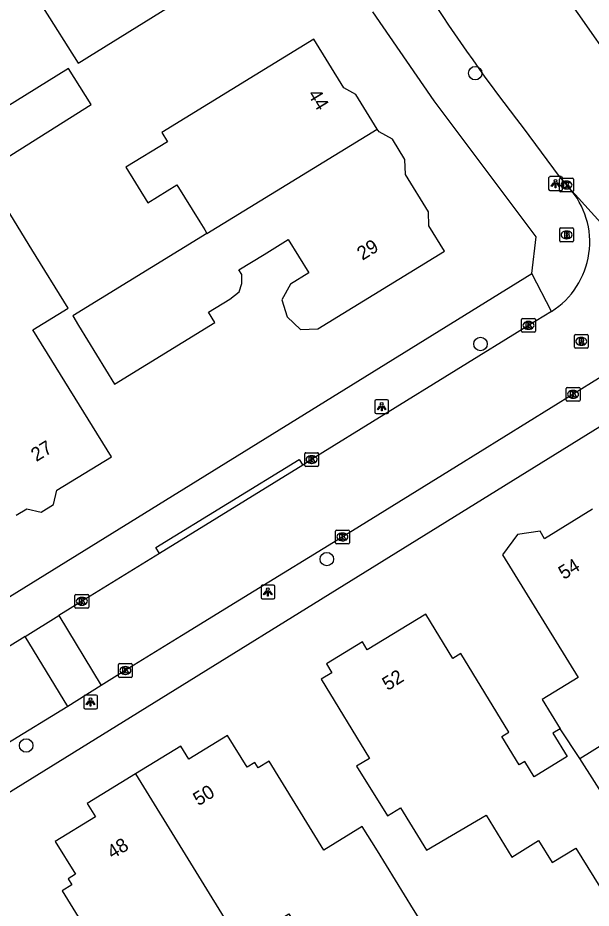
# Model space of a CAD drawing. Extents: x 161354 to 161876, y 382161 to 382804.
# Drawn here: x 161629.5 to 161671.1, y 382271.6 to 382336.2 of the extents above; entities that cross this region are included whole.
import ezdxf

# ---------------------------------------------------------------- set-up
doc = ezdxf.new("R2010")
doc.units = 0
for name, color, linetype in [('IMGEO_Boom', 7, 'Continuous'), ('IMGEO_Brandkraan', 7, 'Continuous'), ('IMGEO_Kolk', 7, 'Continuous'), ('IMGEO_Lichtpunt', 7, 'Continuous'), ('IMGEO_Pand', 7, 'Continuous'), ('IMGEO_Pand_nummerreeks', 7, 'Continuous'), ('IMGEO_Rijbaan_lokaal_gesloten', 7, 'Continuous'), ('IMGEO_Rijbaan_lokaal_open', 7, 'Continuous'), ('IMGEO_Rioolput', 7, 'Continuous'), ('IMGEO_Voetpad_open', 7, 'Continuous')]:
    doc.layers.add(name, color=color, linetype=linetype)

msp = doc.modelspace()

# ---------------------------------------------------------------- linework, layer by layer
at = {"layer": 'IMGEO_Boom'}
for centre in [(161662.662, 382332.181), (161663.048, 382312.541), (161651.905, 382296.937), (161630.115, 382283.419)]:
    msp.add_circle(centre, 0.489, dxfattribs=at)
at = {"layer": 'IMGEO_Brandkraan'}
for p, q in [((161668.783, 382320.03), (161668.783, 382320.882)), ((161668.858, 382320.956), (161669.71, 382320.956)), ((161669.271, 382320.736), (161669.296, 382320.736)), ((161669.784, 382320.882), (161669.784, 382320.03)), ((161669.71, 382319.956), (161668.858, 382319.956)), ((161669.294, 382320.176), (161669.269, 382320.176))]:
    msp.add_line(p, q, dxfattribs=at)
for points in [[(161668.783, 382320.03), (161668.783, 382320.882)], [(161668.858, 382320.956), (161669.71, 382320.956)], [(161669.131, 382320.656), (161669.131, 382320.256), (161669.344, 382320.256)], [(161669.362, 382320.656), (161669.131, 382320.656)], [(161669.31, 382320.575), (161669.256, 382320.575), (161669.256, 382320.499)], [(161669.256, 382320.499), (161669.309, 382320.499)], [(161669.318, 382320.423), (161669.256, 382320.423), (161669.256, 382320.342)], [(161669.784, 382320.882), (161669.784, 382320.03)], [(161669.71, 382319.956), (161668.858, 382319.956)], [(161669.256, 382320.342), (161669.318, 382320.342)]]:
    msp.add_lwpolyline(points, dxfattribs=at)
for centre, radius, start, end in [((161668.86, 382320.88), 0.0765, 91.55205, 178.44795), ((161668.86, 382320.88), 0.0765, 91.55205, 178.44795), ((161669.311, 382320.537), 0.0379, 267.82845, 90.93552), ((161669.319, 382320.382), 0.0404, 269.87594, 90.50774), ((161669.366, 382320.511), 0.145, 59.4692, 91.53667), ((161669.391, 382320.558), 0.0922, 285.51372, 58.15012), ((161669.396, 382320.366), 0.105, 301.31148, 78.98903), ((161669.708, 382320.88), 0.0765, 1.55205, 88.44795), ((161669.708, 382320.88), 0.0765, 1.55205, 88.44795), ((161668.86, 382320.032), 0.0765, 181.55205, 268.44795), ((161668.86, 382320.032), 0.0765, 181.55205, 268.44795), ((161669.35, 382320.507), 0.251, 268.66757, 293.53466), ((161669.708, 382320.032), 0.0765, 271.55205, 358.44795), ((161669.708, 382320.032), 0.0765, 271.55205, 358.44795)]:
    msp.add_arc(centre, radius, start, end, dxfattribs=at)
for centre, major_axis, ratio, start_param, end_param in [((161669.27, 382320.456), (-0.387, 0.002), 0.722429, 4.712389, 7.853982), ((161669.295, 382320.456), (-0.39, 0.002), 0.717154, 1.570796, 4.712389)]:
    msp.add_ellipse(centre, major_axis=major_axis, ratio=ratio, start_param=start_param, end_param=end_param, dxfattribs=at)
at = {"layer": 'IMGEO_Kolk'}
for p, q in [((161668.774, 382323.648), (161668.774, 382324.5)), ((161668.849, 382324.574), (161669.701, 382324.574)), ((161669.262, 382324.354), (161669.287, 382324.354)), ((161669.775, 382324.5), (161669.775, 382323.648)), ((161669.285, 382323.794), (161669.26, 382323.794)), ((161669.701, 382323.574), (161668.849, 382323.574)), ((161666.024, 382313.466), (161666.024, 382314.318)), ((161666.099, 382314.392), (161666.951, 382314.392)), ((161666.512, 382314.172), (161666.537, 382314.172)), ((161667.025, 382314.318), (161667.025, 382313.466)), ((161666.951, 382313.392), (161666.099, 382313.392)), ((161666.535, 382313.612), (161666.51, 382313.612)), ((161669.331, 382309.39), (161670.183, 382309.39)), ((161669.256, 382308.464), (161669.256, 382309.316)), ((161669.744, 382309.17), (161669.769, 382309.17)), ((161670.257, 382309.316), (161670.257, 382308.464)), ((161670.183, 382308.39), (161669.331, 382308.39)), ((161669.767, 382308.61), (161669.742, 382308.61)), ((161650.306, 382303.73), (161650.306, 382304.582)), ((161650.381, 382304.656), (161651.233, 382304.656)), ((161650.794, 382304.436), (161650.819, 382304.436)), ((161651.307, 382304.582), (161651.307, 382303.73)), ((161651.233, 382303.656), (161650.381, 382303.656)), ((161650.817, 382303.876), (161650.792, 382303.876)), ((161652.614, 382299.046), (161653.466, 382299.046)), ((161652.539, 382298.12), (161652.539, 382298.972)), ((161653.027, 382298.826), (161653.052, 382298.826)), ((161653.54, 382298.972), (161653.54, 382298.12)), ((161653.466, 382298.046), (161652.614, 382298.046)), ((161653.05, 382298.266), (161653.025, 382298.266)), ((161633.653, 382293.452), (161633.653, 382294.304)), ((161633.728, 382294.378), (161634.58, 382294.378)), ((161634.141, 382294.158), (161634.166, 382294.158)), ((161634.654, 382294.304), (161634.654, 382293.452)), ((161634.58, 382293.378), (161633.728, 382293.378)), ((161634.164, 382293.598), (161634.139, 382293.598)), ((161636.883, 382289.357), (161637.735, 382289.357)), ((161636.808, 382288.431), (161636.808, 382289.283)), ((161637.296, 382289.137), (161637.321, 382289.137)), ((161637.809, 382289.283), (161637.809, 382288.431)), ((161637.735, 382288.357), (161636.883, 382288.357)), ((161637.319, 382288.577), (161637.294, 382288.577))]:
    msp.add_line(p, q, dxfattribs=at)
for points in [[(161668.774, 382323.648), (161668.774, 382324.5)], [(161668.849, 382324.574), (161669.701, 382324.574)], [(161669.095, 382324.274), (161669.218, 382324.274), (161669.218, 382324.123), (161669.348, 382324.274), (161669.512, 382324.274), (161669.366, 382324.123), (161669.519, 382323.874), (161669.367, 382323.874), (161669.282, 382324.038), (161669.218, 382323.971), (161669.218, 382323.874), (161669.095, 382323.874), (161669.095, 382324.274)], [(161669.775, 382324.5), (161669.775, 382323.648)], [(161669.701, 382323.574), (161668.849, 382323.574)], [(161666.024, 382313.466), (161666.024, 382314.318)], [(161666.099, 382314.392), (161666.951, 382314.392)], [(161666.345, 382314.092), (161666.468, 382314.092), (161666.468, 382313.941), (161666.598, 382314.092), (161666.762, 382314.092), (161666.616, 382313.941), (161666.769, 382313.692), (161666.617, 382313.692), (161666.532, 382313.856), (161666.468, 382313.789), (161666.468, 382313.692), (161666.345, 382313.692), (161666.345, 382314.092)], [(161667.025, 382314.318), (161667.025, 382313.466)], [(161666.951, 382313.392), (161666.099, 382313.392)], [(161669.331, 382309.39), (161670.183, 382309.39)], [(161669.256, 382308.464), (161669.256, 382309.316)], [(161669.577, 382309.09), (161669.7, 382309.09), (161669.7, 382308.939), (161669.83, 382309.09), (161669.994, 382309.09), (161669.848, 382308.939), (161670.001, 382308.69), (161669.849, 382308.69), (161669.764, 382308.854), (161669.7, 382308.787), (161669.7, 382308.69), (161669.577, 382308.69), (161669.577, 382309.09)], [(161670.257, 382309.316), (161670.257, 382308.464)], [(161670.183, 382308.39), (161669.331, 382308.39)], [(161650.306, 382303.73), (161650.306, 382304.582)], [(161650.381, 382304.656), (161651.233, 382304.656)], [(161650.627, 382304.356), (161650.75, 382304.356), (161650.75, 382304.205), (161650.88, 382304.356), (161651.044, 382304.356), (161650.898, 382304.205), (161651.051, 382303.956), (161650.899, 382303.956), (161650.814, 382304.12), (161650.75, 382304.053), (161650.75, 382303.956), (161650.627, 382303.956), (161650.627, 382304.356)], [(161651.307, 382304.582), (161651.307, 382303.73)], [(161651.233, 382303.656), (161650.381, 382303.656)], [(161652.614, 382299.046), (161653.466, 382299.046)], [(161652.539, 382298.12), (161652.539, 382298.972)], [(161652.86, 382298.746), (161652.983, 382298.746), (161652.983, 382298.595), (161653.113, 382298.746), (161653.277, 382298.746), (161653.131, 382298.595), (161653.284, 382298.346), (161653.132, 382298.346), (161653.047, 382298.51), (161652.983, 382298.443), (161652.983, 382298.346), (161652.86, 382298.346), (161652.86, 382298.746)], [(161653.54, 382298.972), (161653.54, 382298.12)], [(161653.466, 382298.046), (161652.614, 382298.046)], [(161633.653, 382293.452), (161633.653, 382294.304)], [(161633.728, 382294.378), (161634.58, 382294.378)], [(161633.974, 382294.078), (161634.097, 382294.078), (161634.097, 382293.927), (161634.227, 382294.078), (161634.391, 382294.078), (161634.245, 382293.927), (161634.398, 382293.678), (161634.246, 382293.678), (161634.161, 382293.842), (161634.097, 382293.775), (161634.097, 382293.678), (161633.974, 382293.678), (161633.974, 382294.078)], [(161634.654, 382294.304), (161634.654, 382293.452)], [(161634.58, 382293.378), (161633.728, 382293.378)], [(161636.883, 382289.357), (161637.735, 382289.357)], [(161636.808, 382288.431), (161636.808, 382289.283)], [(161637.129, 382289.057), (161637.252, 382289.057), (161637.252, 382288.906), (161637.382, 382289.057), (161637.546, 382289.057), (161637.4, 382288.906), (161637.553, 382288.657), (161637.401, 382288.657), (161637.316, 382288.821), (161637.252, 382288.754), (161637.252, 382288.657), (161637.129, 382288.657), (161637.129, 382289.057)], [(161637.809, 382289.283), (161637.809, 382288.431)], [(161637.735, 382288.357), (161636.883, 382288.357)]]:
    msp.add_lwpolyline(points, dxfattribs=at)
for centre, start, end in [((161668.851, 382324.498), 91.55205, 178.44795), ((161668.851, 382324.498), 91.55205, 178.44795), ((161669.699, 382324.498), 1.55205, 88.44795), ((161669.699, 382324.498), 1.55205, 88.44795), ((161668.851, 382323.65), 181.55205, 268.44795), ((161668.851, 382323.65), 181.55205, 268.44795), ((161669.699, 382323.65), 271.55205, 358.44795), ((161669.699, 382323.65), 271.55205, 358.44795), ((161666.101, 382314.316), 91.55205, 178.44795), ((161666.101, 382314.316), 91.55205, 178.44795), ((161666.949, 382314.316), 1.55205, 88.44795), ((161666.949, 382314.316), 1.55205, 88.44795), ((161666.101, 382313.468), 181.55205, 268.44795), ((161666.101, 382313.468), 181.55205, 268.44795), ((161666.949, 382313.468), 271.55205, 358.44795), ((161666.949, 382313.468), 271.55205, 358.44795), ((161669.333, 382309.314), 91.55205, 178.44795), ((161669.333, 382309.314), 91.55205, 178.44795), ((161670.181, 382309.314), 1.55205, 88.44795), ((161670.181, 382309.314), 1.55205, 88.44795), ((161669.333, 382308.466), 181.55205, 268.44795), ((161669.333, 382308.466), 181.55205, 268.44795), ((161670.181, 382308.466), 271.55205, 358.44795), ((161670.181, 382308.466), 271.55205, 358.44795), ((161650.383, 382304.58), 91.55205, 178.44795), ((161650.383, 382304.58), 91.55205, 178.44795), ((161651.231, 382304.58), 1.55205, 88.44795), ((161651.231, 382304.58), 1.55205, 88.44795), ((161650.383, 382303.732), 181.55205, 268.44795), ((161650.383, 382303.732), 181.55205, 268.44795), ((161651.231, 382303.732), 271.55205, 358.44795), ((161651.231, 382303.732), 271.55205, 358.44795), ((161652.616, 382298.97), 91.55205, 178.44795), ((161652.616, 382298.97), 91.55205, 178.44795), ((161653.464, 382298.97), 1.55205, 88.44795), ((161653.464, 382298.97), 1.55205, 88.44795), ((161652.616, 382298.122), 181.55205, 268.44795), ((161652.616, 382298.122), 181.55205, 268.44795), ((161653.464, 382298.122), 271.55205, 358.44795), ((161653.464, 382298.122), 271.55205, 358.44795), ((161633.73, 382294.302), 91.55205, 178.44795), ((161633.73, 382294.302), 91.55205, 178.44795), ((161634.578, 382294.302), 1.55205, 88.44795), ((161634.578, 382294.302), 1.55205, 88.44795), ((161633.73, 382293.454), 181.55205, 268.44795), ((161633.73, 382293.454), 181.55205, 268.44795), ((161634.578, 382293.454), 271.55205, 358.44795), ((161634.578, 382293.454), 271.55205, 358.44795), ((161636.885, 382289.281), 91.55205, 178.44795), ((161636.885, 382289.281), 91.55205, 178.44795), ((161637.733, 382289.281), 1.55205, 88.44795), ((161637.733, 382289.281), 1.55205, 88.44795), ((161636.885, 382288.433), 181.55205, 268.44795), ((161636.885, 382288.433), 181.55205, 268.44795), ((161637.733, 382288.433), 271.55205, 358.44795), ((161637.733, 382288.433), 271.55205, 358.44795)]:
    msp.add_arc(centre, 0.0765, start, end, dxfattribs=at)
for centre, major_axis, ratio, start_param, end_param in [((161669.261, 382324.074), (-0.387, 0.002), 0.722429, 4.712389, 7.853982), ((161669.286, 382324.074), (-0.39, 0.002), 0.717154, 1.570796, 4.712389), ((161666.511, 382313.892), (-0.387, 0.002), 0.722429, 4.712389, 7.853982), ((161666.536, 382313.892), (-0.39, 0.002), 0.717154, 1.570796, 4.712389), ((161669.743, 382308.89), (-0.387, 0.002), 0.722429, 4.712389, 7.853982), ((161669.768, 382308.89), (-0.39, 0.002), 0.717154, 1.570796, 4.712389), ((161650.793, 382304.156), (-0.387, 0.002), 0.722429, 4.712389, 7.853982), ((161650.818, 382304.156), (-0.39, 0.002), 0.717154, 1.570796, 4.712389), ((161653.026, 382298.546), (-0.387, 0.002), 0.722429, 4.712389, 7.853982), ((161653.051, 382298.546), (-0.39, 0.002), 0.717154, 1.570796, 4.712389), ((161634.14, 382293.878), (-0.387, 0.002), 0.722429, 4.712389, 7.853982), ((161634.165, 382293.878), (-0.39, 0.002), 0.717154, 1.570796, 4.712389), ((161637.295, 382288.857), (-0.387, 0.002), 0.722429, 4.712389, 7.853982), ((161637.32, 382288.857), (-0.39, 0.002), 0.717154, 1.570796, 4.712389)]:
    msp.add_ellipse(centre, major_axis=major_axis, ratio=ratio, start_param=start_param, end_param=end_param, dxfattribs=at)
at = {"layer": 'IMGEO_Lichtpunt'}
for p, q in [((161667.983, 382324.582), (161667.983, 382323.775)), ((161667.983, 382324.582), (161667.983, 382323.775)), ((161668.885, 382324.677), (161668.077, 382324.677)), ((161668.885, 382324.677), (161668.077, 382324.677)), ((161668.979, 382323.775), (161668.979, 382324.582)), ((161668.979, 382323.775), (161668.979, 382324.582)), ((161668.077, 382323.681), (161668.885, 382323.681)), ((161668.077, 382323.681), (161668.885, 382323.681)), ((161655.383, 382308.395), (161655.383, 382307.588)), ((161655.383, 382308.395), (161655.383, 382307.588)), ((161656.285, 382308.49), (161655.477, 382308.49)), ((161656.285, 382308.49), (161655.477, 382308.49)), ((161656.379, 382307.588), (161656.379, 382308.395)), ((161656.379, 382307.588), (161656.379, 382308.395)), ((161655.477, 382307.494), (161656.285, 382307.494)), ((161655.477, 382307.494), (161656.285, 382307.494)), ((161647.139, 382294.962), (161647.139, 382294.155)), ((161647.139, 382294.962), (161647.139, 382294.155)), ((161648.041, 382295.057), (161647.233, 382295.057)), ((161648.041, 382295.057), (161647.233, 382295.057)), ((161648.135, 382294.155), (161648.135, 382294.962)), ((161648.135, 382294.155), (161648.135, 382294.962)), ((161647.233, 382294.061), (161648.041, 382294.061)), ((161647.233, 382294.061), (161648.041, 382294.061)), ((161634.29, 382286.986), (161634.29, 382286.179)), ((161634.29, 382286.986), (161634.29, 382286.179)), ((161635.192, 382287.081), (161634.384, 382287.081)), ((161635.192, 382287.081), (161634.384, 382287.081)), ((161635.286, 382286.179), (161635.286, 382286.986)), ((161635.286, 382286.179), (161635.286, 382286.986)), ((161634.384, 382286.085), (161635.192, 382286.085)), ((161634.384, 382286.085), (161635.192, 382286.085))]:
    msp.add_line(p, q, dxfattribs=at)
for points in [[(161668.357, 382324.246), (161668.396, 382324.218), (161668.208, 382323.956), (161668.17, 382323.983), (161668.357, 382324.246)], [(161668.569, 382324.218), (161668.607, 382324.245), (161668.794, 382323.983), (161668.755, 382323.955), (161668.569, 382324.218)], [(161668.459, 382324.198), (161668.506, 382324.198), (161668.506, 382323.876), (161668.459, 382323.876), (161668.459, 382324.198)], [(161655.757, 382308.059), (161655.796, 382308.031), (161655.608, 382307.769), (161655.57, 382307.796), (161655.757, 382308.059)], [(161655.859, 382308.011), (161655.906, 382308.011), (161655.906, 382307.689), (161655.859, 382307.689), (161655.859, 382308.011)], [(161655.969, 382308.031), (161656.007, 382308.058), (161656.194, 382307.796), (161656.155, 382307.768), (161655.969, 382308.031)], [(161647.513, 382294.626), (161647.552, 382294.598), (161647.364, 382294.336), (161647.326, 382294.363), (161647.513, 382294.626)], [(161647.615, 382294.578), (161647.662, 382294.578), (161647.662, 382294.256), (161647.615, 382294.256), (161647.615, 382294.578)], [(161647.725, 382294.598), (161647.763, 382294.625), (161647.95, 382294.363), (161647.911, 382294.335), (161647.725, 382294.598)], [(161634.664, 382286.65), (161634.703, 382286.622), (161634.515, 382286.36), (161634.477, 382286.387), (161634.664, 382286.65)], [(161634.766, 382286.602), (161634.813, 382286.602), (161634.813, 382286.28), (161634.766, 382286.28), (161634.766, 382286.602)], [(161634.876, 382286.622), (161634.914, 382286.649), (161635.101, 382286.387), (161635.062, 382286.359), (161634.876, 382286.622)]]:
    msp.add_lwpolyline(points, dxfattribs=at)
for centre in [(161668.482, 382324.38), (161655.882, 382308.193), (161647.638, 382294.76), (161634.789, 382286.784)]:
    msp.add_circle(centre, 0.0994, dxfattribs=at)
for centre, start, end in [((161668.077, 382324.582), 90, 180), ((161668.077, 382324.582), 90, 180), ((161668.885, 382324.582), 0, 90), ((161668.885, 382324.582), 0, 90), ((161668.077, 382323.775), 180, 270), ((161668.077, 382323.775), 180, 270), ((161668.885, 382323.775), 270, 0), ((161668.885, 382323.775), 270, 360), ((161655.477, 382308.395), 90, 180), ((161655.477, 382308.395), 90, 180), ((161656.285, 382308.395), 0, 90), ((161656.285, 382308.395), 0, 90), ((161655.477, 382307.588), 180, 270), ((161655.477, 382307.588), 180, 270), ((161656.285, 382307.588), 270, 0), ((161656.285, 382307.588), 270, 360), ((161647.233, 382294.962), 90, 180), ((161647.233, 382294.962), 90, 180), ((161648.041, 382294.962), 0, 90), ((161648.041, 382294.962), 0, 90), ((161647.233, 382294.155), 180, 270), ((161647.233, 382294.155), 180, 270), ((161648.041, 382294.155), 270, 0), ((161648.041, 382294.155), 270, 360), ((161634.384, 382286.986), 90, 180), ((161634.384, 382286.986), 90, 180), ((161635.192, 382286.986), 0, 90), ((161635.192, 382286.986), 0, 90), ((161634.384, 382286.179), 180, 270), ((161634.384, 382286.179), 180, 270), ((161635.192, 382286.179), 270, 0), ((161635.192, 382286.179), 270, 360)]:
    msp.add_arc(centre, 0.0946, start, end, dxfattribs=at)
at = {"layer": 'IMGEO_Pand'}
for points in [[(161631.779, 382340.932), (161633.464, 382338.235), (161631.595, 382337.068), (161631.356, 382336.918), (161633.892, 382332.897), (161634.132, 382333.047), (161634.717, 382333.413), (161646.005, 382340.464), (161646.375, 382342.068), (161644.954, 382344.342), (161644.908, 382345.681), (161643.329, 382348.208)], [(161655.565, 382328.129), (161654.017, 382330.647), (161653.141, 382331.12), (161650.971, 382334.65), (161646.712, 382332.031), (161639.945, 382327.87), (161640.353, 382327.208), (161637.348, 382325.36), (161638.93, 382322.787), (161641.045, 382324.087), (161642.694, 382321.407), (161643.059, 382320.813), (161643.221, 382320.55)], [(161634.831, 382329.9), (161633.186, 382332.528), (161628.603, 382329.665), (161627.833, 382330.897), (161624.069, 382328.546), (161626.488, 382324.676), (161634.831, 382329.9)], [(161643.221, 382320.55), (161633.489, 382314.574), (161633.911, 382313.887), (161636.53, 382309.627), (161643.791, 382314.091), (161643.332, 382314.838), (161644.874, 382315.786), (161645.543, 382316.331), (161645.741, 382316.916), (161645.749, 382317.569), (161645.535, 382317.918), (161647.363, 382319.042), (161649.106, 382320.113), (161650.595, 382317.691), (161649.268, 382316.875), (161648.658, 382315.748), (161649.034, 382314.521), (161649.99, 382313.599), (161651.266, 382313.634), (161660.428, 382319.267), (161659.296, 382321.107), (161659.268, 382322.123), (161657.601, 382324.835), (161657.571, 382325.92), (161656.665, 382327.393), (161655.695, 382327.918), (161655.565, 382328.129)], [(161643.221, 382320.55), (161655.565, 382328.129)], [(161629.4, 382300.115), (161630.161, 382300.586), (161631.199, 382300.341), (161632.107, 382300.902), (161632.349, 382301.927), (161636.293, 382304.363), (161630.612, 382313.56), (161633.165, 382315.138), (161630.537, 382319.392), (161627.927, 382323.616), (161624.985, 382321.799), (161628.545, 382316.037), (161622.141, 382312.082), (161622.812, 382310.996), (161622.718, 382310.938)], [(161671.167, 382300.564), (161667.693, 382298.419), (161667.357, 382298.964), (161665.731, 382298.729), (161664.633, 382297.242), (161670.122, 382288.352), (161667.515, 382286.765), (161668.811, 382284.635)], [(161668.811, 382284.635), (161668.291, 382284.319), (161669.328, 382282.615), (161666.934, 382281.158), (161666.26, 382282.264), (161665.842, 382282.01), (161664.586, 382284.071), (161665.089, 382284.376), (161661.618, 382290.083), (161661.037, 382289.729), (161659.084, 382292.941), (161654.842, 382290.362), (161654.498, 382290.928), (161651.878, 382289.335), (161652.266, 382288.697), (161651.496, 382288.229), (161654.988, 382282.484), (161654.065, 382281.914), (161656.294, 382278.307), (161657.239, 382278.891), (161659.128, 382275.826), (161663.444, 382278.362), (161665.316, 382275.331), (161667.255, 382276.529), (161668.247, 382274.921), (161669.948, 382275.971), (161671.683, 382273.162)], [(161670.232, 382282.483), (161674.21, 382284.94), (161678.191, 382287.399), (161676.982, 382289.356)], [(161670.232, 382282.483), (161668.811, 382284.635)], [(161645.623, 382269.03), (161649.162, 382271.205), (161651.508, 382267.386), (161654.12, 382269.001), (161656.377, 382265.35), (161660.453, 382267.871), (161658.721, 382270.672), (161658.197, 382271.524), (161655.579, 382275.783), (161654.477, 382277.536), (161651.7, 382275.829), (161647.731, 382282.286), (161646.932, 382281.795), (161646.693, 382282.184), (161646.127, 382281.836), (161644.704, 382284.152), (161641.895, 382282.426), (161641.317, 382283.367), (161638.045, 382281.357)], [(161677.138, 382271.674), (161670.232, 382282.483)], [(161638.045, 382281.357), (161634.538, 382279.202), (161635.132, 382278.235), (161632.231, 382276.452), (161633.687, 382274.081), (161633.155, 382273.753), (161633.427, 382273.31), (161632.722, 382272.877), (161637.748, 382264.697), (161634.981, 382262.997), (161636.457, 382260.596)], [(161638.045, 382281.357), (161645.623, 382269.03)]]:
    msp.add_lwpolyline(points, dxfattribs=at)
at = {"layer": 'IMGEO_Rijbaan_lokaal_gesloten'}
for points in [[(161672.905, 382332.54), (161670.126, 382336.516), (161666.872, 382341.08)], [(161666.128, 382328.229), (161668.748, 382324.693), (161669.454, 382323.886)], [(161669.454, 382323.886), (161675.695, 382316.977), (161680.957, 382311.996)]]:
    msp.add_lwpolyline(points, dxfattribs=at)
msp.add_arc((161775.821, 382413.444), 138.903, 212.78666, 217.84181, dxfattribs=at)
at = {"layer": 'IMGEO_Rijbaan_lokaal_open'}
for points in [[(161668.184, 382314.902), (161666.523, 382313.889), (161650.804, 382304.153), (161650.157, 382303.754)], [(161675.035, 382312.158), (161661.309, 382303.664), (161653.759, 382298.992), (161645.583, 382293.956), (161641.382, 382291.368), (161637.303, 382288.856), (161635.555, 382287.777)], [(161650.157, 382303.754), (161639.777, 382297.347)], [(161639.777, 382297.347), (161634.126, 382293.868), (161632.48, 382292.857)], [(161630.045, 382291.331), (161632.48, 382292.857)], [(161632.48, 382292.857), (161635.555, 382287.777)], [(161630.045, 382291.331), (161627.466, 382289.739), (161620.698, 382285.57)], [(161633.128, 382286.258), (161630.045, 382291.331)], [(161635.555, 382287.777), (161633.128, 382286.258)], [(161633.128, 382286.258), (161628.72, 382283.536), (161628.112, 382283.168), (161620.383, 382278.485), (161618.896, 382277.584)]]:
    msp.add_lwpolyline(points, dxfattribs=at)
msp.add_arc((161665.028, 382319.93), 5.936, 302.1144, 41.79329, dxfattribs=at)
at = {"layer": 'IMGEO_Rioolput'}
for p, q in [((161669.847, 382312.306), (161669.847, 382313.158)), ((161669.922, 382313.232), (161670.774, 382313.232)), ((161670.335, 382313.012), (161670.36, 382313.012)), ((161670.848, 382313.158), (161670.848, 382312.306)), ((161670.774, 382312.232), (161669.922, 382312.232)), ((161670.358, 382312.452), (161670.333, 382312.452))]:
    msp.add_line(p, q, dxfattribs=at)
for points in [[(161669.847, 382312.306), (161669.847, 382313.158)], [(161669.922, 382313.232), (161670.774, 382313.232)], [(161670.436, 382312.93), (161670.184, 382312.932), (161670.184, 382312.532)], [(161670.184, 382312.532), (161670.308, 382312.532), (161670.308, 382312.694), (161670.319, 382312.694)], [(161670.362, 382312.851), (161670.308, 382312.851), (161670.308, 382312.77)], [(161670.308, 382312.77), (161670.36, 382312.77)], [(161670.366, 382312.665), (161670.437, 382312.532), (161670.577, 382312.532), (161670.512, 382312.658)], [(161670.848, 382313.158), (161670.848, 382312.306)], [(161670.774, 382312.232), (161669.922, 382312.232)]]:
    msp.add_lwpolyline(points, dxfattribs=at)
for centre, radius, start, end in [((161669.924, 382313.156), 0.0765, 91.55205, 178.44795), ((161669.924, 382313.156), 0.0765, 91.55205, 178.44795), ((161670.318, 382312.641), 0.0533, 26.02933, 88.69889), ((161670.344, 382312.959), 0.19, 274.7715, 282.96867), ((161670.368, 382312.755), 0.0964, 77.00612, 93.18647), ((161670.382, 382312.812), 0.0378, 276.66336, 79.67722), ((161670.435, 382312.82), 0.109, 350.36119, 89.41601), ((161670.433, 382312.82), 0.112, 277.58423, 350.98172), ((161670.417, 382312.605), 0.108, 29.51342, 73.79051), ((161670.772, 382313.156), 0.0765, 1.55205, 88.44795), ((161670.772, 382313.156), 0.0765, 1.55205, 88.44795), ((161669.924, 382312.308), 0.0765, 181.55205, 268.44795), ((161669.924, 382312.308), 0.0765, 181.55205, 268.44795), ((161670.772, 382312.308), 0.0765, 271.55205, 358.44795), ((161670.772, 382312.308), 0.0765, 271.55205, 358.44795)]:
    msp.add_arc(centre, radius, start, end, dxfattribs=at)
for centre, major_axis, ratio, start_param, end_param in [((161670.334, 382312.732), (-0.387, 0.002), 0.722429, 4.712389, 7.853982), ((161670.359, 382312.732), (-0.39, 0.002), 0.717154, 1.570796, 4.712389)]:
    msp.add_ellipse(centre, major_axis=major_axis, ratio=ratio, start_param=start_param, end_param=end_param, dxfattribs=at)
at = {"layer": 'IMGEO_Voetpad_open'}
for points in [[(161666.754, 382317.654), (161667.07, 382320.321), (161659.692, 382330.179), (161655.232, 382336.622)], [(161612.505, 382284.052), (161619.461, 382288.113), (161619.333, 382288.314), (161666.754, 382317.654)], [(161668.184, 382314.902), (161666.754, 382317.654)], [(161622.353, 382275.985), (161671.693, 382306.549), (161677.151, 382309.804)], [(161639.777, 382297.347), (161639.517, 382297.769), (161649.9, 382304.17), (161650.157, 382303.754)]]:
    msp.add_lwpolyline(points, dxfattribs=at)

# ---------------------------------------------------------------- texts
at = {"layer": 'IMGEO_Pand_nummerreeks'}
for s, rotation, p in [('44', 301.58122, (161650.491, 382330.657)), ('29', 31.58143, (161654.485, 382318.572)), ('27', 31.64965, (161630.856, 382303.972)), ('54', 31.69039, (161669.08, 382295.419)), ('52', 31.83948, (161656.316, 382287.361)), ('50', 31.68842, (161642.608, 382279.003)), ('48', 31.6903, (161636.372, 382275.154))]:
    msp.add_text(s, height=1, rotation=rotation, dxfattribs=at).set_placement(p)

doc.saveas('drawing.dxf')
